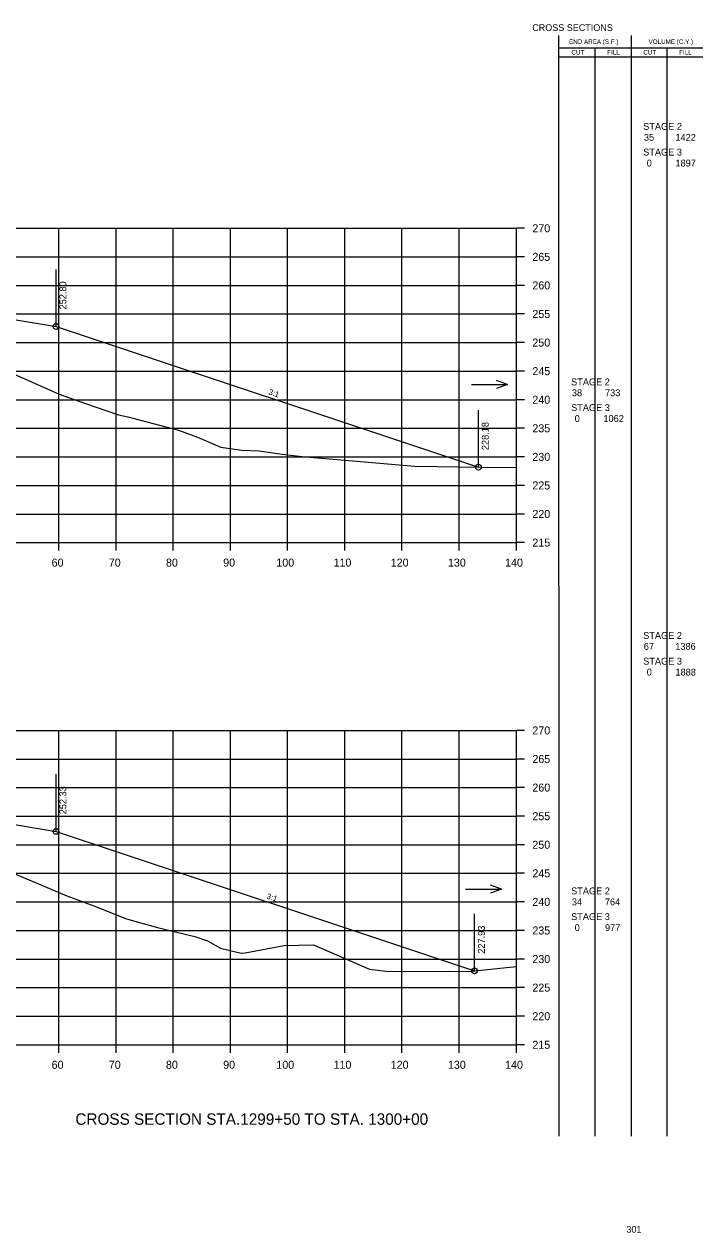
# Model space of a CAD drawing. Extents: x 1342547 to 1344156, y -1532351 to -1517216.
# Drawn here: x 1342756.8 to 1342875.5, y -1519990.5 to -1519779 of the extents above; entities that cross this region are included whole.
import ezdxf

# ---------------------------------------------------------------- set-up
doc = ezdxf.new("R2010")
doc.units = 0
for name, color, linetype in [('Level 2', 7, 'Continuous'), ('R_Axis', 7, 'Continuous'), ('R_Axis Annot', 7, 'Continuous'), ('R_Border Notes', 7, 'Continuous'), ('R_Draft', 7, 'Continuous'), ('R_Exist Surface', 7, 'Continuous'), ('R_Fin Surface', 7, 'Continuous'), ('R_Grid', 7, 'Continuous'), ('R_No Plot', 7, 'Continuous'), ('R_Water', 7, 'Continuous'), ('R_Xsect Elev', 7, 'Continuous'), ('R_Xsect Slope', 7, 'Continuous')]:
    doc.layers.add(name, color=color, linetype=linetype)

msp = doc.modelspace()

# ---------------------------------------------------------------- linework, layer by layer
at = {"layer": 'Level 2'}
for p, q in [((1342850.33, -1519973.55), (1342850.32, -1519780.94)), ((1342862.99, -1519973.55), (1342862.99, -1519780.94)), ((1342850.32, -1519783.1), (1342863.59, -1519783.1)), ((1342850.32, -1519784.66), (1342863.59, -1519784.66)), ((1342856.66, -1519973.55), (1342856.66, -1519783.1)), ((1342863.59, -1519783.1), (1342875.48, -1519783.1)), ((1342863.59, -1519784.66), (1342875.48, -1519784.66)), ((1342869.23, -1519973.55), (1342869.23, -1519783.1))]:
    msp.add_line(p, q, dxfattribs=at)
at = {"layer": 'R_Axis'}
for p, q in [((1342842.87, -1519869.68), (1342842.87, -1519814.68)), ((1342844.27, -1519814.68), (1342842.87, -1519814.68)), ((1342844.27, -1519819.68), (1342842.87, -1519819.68)), ((1342844.27, -1519824.68), (1342842.87, -1519824.68)), ((1342844.27, -1519829.68), (1342842.87, -1519829.68)), ((1342844.27, -1519834.68), (1342842.87, -1519834.68)), ((1342844.27, -1519839.68), (1342842.87, -1519839.68)), ((1342844.27, -1519844.68), (1342842.87, -1519844.68)), ((1342844.27, -1519849.68), (1342842.87, -1519849.68)), ((1342844.27, -1519854.68), (1342842.87, -1519854.68)), ((1342844.27, -1519859.68), (1342842.87, -1519859.68)), ((1342844.27, -1519864.68), (1342842.87, -1519864.68)), ((1342562.87, -1519869.68), (1342842.87, -1519869.68)), ((1342762.87, -1519871.08), (1342762.87, -1519869.68)), ((1342772.87, -1519871.08), (1342772.87, -1519869.68)), ((1342782.87, -1519871.08), (1342782.87, -1519869.68)), ((1342792.87, -1519871.08), (1342792.87, -1519869.68)), ((1342802.87, -1519871.08), (1342802.87, -1519869.68)), ((1342812.87, -1519871.08), (1342812.87, -1519869.68)), ((1342822.87, -1519871.08), (1342822.87, -1519869.68)), ((1342832.87, -1519871.08), (1342832.87, -1519869.68)), ((1342842.87, -1519871.08), (1342842.87, -1519869.68)), ((1342844.27, -1519869.68), (1342842.87, -1519869.68)), ((1342842.87, -1519957.55), (1342842.87, -1519902.55)), ((1342844.27, -1519902.55), (1342842.87, -1519902.55)), ((1342844.27, -1519907.55), (1342842.87, -1519907.55)), ((1342844.27, -1519912.55), (1342842.87, -1519912.55)), ((1342844.27, -1519917.55), (1342842.87, -1519917.55)), ((1342844.27, -1519922.55), (1342842.87, -1519922.55)), ((1342844.27, -1519927.55), (1342842.87, -1519927.55)), ((1342844.27, -1519932.55), (1342842.87, -1519932.55)), ((1342844.27, -1519937.55), (1342842.87, -1519937.55)), ((1342844.27, -1519942.55), (1342842.87, -1519942.55)), ((1342844.27, -1519947.55), (1342842.87, -1519947.55)), ((1342844.27, -1519952.55), (1342842.87, -1519952.55)), ((1342562.87, -1519957.55), (1342842.87, -1519957.55)), ((1342762.87, -1519958.95), (1342762.87, -1519957.55)), ((1342772.87, -1519958.95), (1342772.87, -1519957.55)), ((1342782.87, -1519958.95), (1342782.87, -1519957.55)), ((1342792.87, -1519958.95), (1342792.87, -1519957.55)), ((1342802.87, -1519958.95), (1342802.87, -1519957.55)), ((1342812.87, -1519958.95), (1342812.87, -1519957.55)), ((1342822.87, -1519958.95), (1342822.87, -1519957.55)), ((1342832.87, -1519958.95), (1342832.87, -1519957.55)), ((1342842.87, -1519958.95), (1342842.87, -1519957.55)), ((1342844.27, -1519957.55), (1342842.87, -1519957.55))]:
    msp.add_line(p, q, dxfattribs=at)
at = {"layer": 'R_Exist Surface'}
for points in [[(1342751.98, -1519838.88), (1342761.21, -1519842.93), (1342762.95, -1519843.69), (1342767.55, -1519845.32), (1342773.29, -1519847.32), (1342774.93, -1519847.7), (1342783.78, -1519849.98), (1342787.13, -1519851.22), (1342791.21, -1519852.98), (1342794.86, -1519853.51), (1342797.84, -1519853.63), (1342801.9, -1519854.2), (1342805.39, -1519854.63), (1342808.82, -1519854.93), (1342825.13, -1519856.28), (1342836.75, -1519856.51), (1342842.87, -1519856.54)], [(1342755.17, -1519927.64), (1342764.27, -1519931.46), (1342768.96, -1519933.25), (1342774.69, -1519935.54), (1342780.12, -1519937.04), (1342786.63, -1519938.63), (1342788.88, -1519939.35), (1342791.11, -1519940.63), (1342794.73, -1519941.51), (1342795.46, -1519941.49), (1342802.24, -1519940.19), (1342807.39, -1519940.08), (1342817.2, -1519944.33), (1342820.59, -1519944.74), (1342831.06, -1519944.65), (1342834.5, -1519944.74), (1342841.75, -1519943.95), (1342842.87, -1519943.88)]]:
    msp.add_lwpolyline(points, dxfattribs=at)
at = {"layer": 'R_Fin Surface'}
for points in [[(1342608.07, -1519842.17), (1342618.61, -1519845.68), (1342618.87, -1519845.6), (1342624.08, -1519843.85), (1342636.09, -1519839.85), (1342643.02, -1519837.55), (1342643.37, -1519837.43), (1342650.97, -1519836.17), (1342665.37, -1519833.77), (1342671.37, -1519833.32), (1342673.37, -1519833.17), (1342702.87, -1519830.99), (1342732.37, -1519828.81), (1342734.37, -1519828.66), (1342740.37, -1519828.21), (1342753.3, -1519830.37), (1342762.37, -1519831.88), (1342836.23, -1519856.5)], [(1342608.77, -1519929.82), (1342619.19, -1519933.3), (1342643.37, -1519925.24), (1342652, -1519923.8), (1342665.37, -1519921.57), (1342671.37, -1519921.17), (1342673.37, -1519921.04), (1342702.87, -1519919.06), (1342732.37, -1519917.09), (1342734.37, -1519916.96), (1342740.37, -1519916.55), (1342753.01, -1519918.66), (1342762.37, -1519920.22), (1342835.56, -1519944.62)]]:
    msp.add_lwpolyline(points, dxfattribs=at)
at = {"layer": 'R_Grid'}
for p, q in [((1342562.87, -1519814.68), (1342842.87, -1519814.68)), ((1342762.87, -1519869.68), (1342762.87, -1519814.68)), ((1342772.87, -1519869.68), (1342772.87, -1519814.68)), ((1342782.87, -1519869.68), (1342782.87, -1519814.68)), ((1342792.87, -1519869.68), (1342792.87, -1519814.68)), ((1342802.87, -1519869.68), (1342802.87, -1519814.68)), ((1342812.87, -1519869.68), (1342812.87, -1519814.68)), ((1342822.87, -1519869.68), (1342822.87, -1519814.68)), ((1342832.87, -1519869.68), (1342832.87, -1519814.68)), ((1342842.87, -1519869.68), (1342842.87, -1519814.68)), ((1342562.87, -1519819.68), (1342842.87, -1519819.68)), ((1342562.87, -1519824.68), (1342842.87, -1519824.68)), ((1342562.87, -1519829.68), (1342842.87, -1519829.68)), ((1342562.87, -1519834.68), (1342842.87, -1519834.68)), ((1342562.87, -1519839.68), (1342842.87, -1519839.68)), ((1342562.87, -1519844.68), (1342842.87, -1519844.68)), ((1342562.87, -1519849.68), (1342842.87, -1519849.68)), ((1342562.87, -1519854.68), (1342842.87, -1519854.68)), ((1342562.87, -1519859.68), (1342842.87, -1519859.68)), ((1342562.87, -1519864.68), (1342842.87, -1519864.68)), ((1342562.87, -1519869.68), (1342842.87, -1519869.68)), ((1342562.87, -1519902.55), (1342842.87, -1519902.55)), ((1342762.87, -1519957.55), (1342762.87, -1519902.55)), ((1342772.87, -1519957.55), (1342772.87, -1519902.55)), ((1342782.87, -1519957.55), (1342782.87, -1519902.55)), ((1342792.87, -1519957.55), (1342792.87, -1519902.55)), ((1342802.87, -1519957.55), (1342802.87, -1519902.55)), ((1342812.87, -1519957.55), (1342812.87, -1519902.55)), ((1342822.87, -1519957.55), (1342822.87, -1519902.55)), ((1342832.87, -1519957.55), (1342832.87, -1519902.55)), ((1342842.87, -1519957.55), (1342842.87, -1519902.55)), ((1342562.87, -1519907.55), (1342842.87, -1519907.55)), ((1342562.87, -1519912.55), (1342842.87, -1519912.55)), ((1342562.87, -1519917.55), (1342842.87, -1519917.55)), ((1342562.87, -1519922.55), (1342842.87, -1519922.55)), ((1342562.87, -1519927.55), (1342842.87, -1519927.55)), ((1342562.87, -1519932.55), (1342842.87, -1519932.55)), ((1342562.87, -1519937.55), (1342842.87, -1519937.55)), ((1342562.87, -1519942.55), (1342842.87, -1519942.55)), ((1342562.87, -1519947.55), (1342842.87, -1519947.55)), ((1342562.87, -1519952.55), (1342842.87, -1519952.55)), ((1342562.87, -1519957.55), (1342842.87, -1519957.55))]:
    msp.add_line(p, q, dxfattribs=at)
at = {"layer": 'R_No Plot'}
for centre in [(1342762.37, -1519831.88), (1342836.23, -1519856.5), (1342762.37, -1519920.22), (1342835.56, -1519944.62)]:
    msp.add_circle(centre, 0.5, dxfattribs=at)
at = {"layer": 'R_Water'}
for p, q in [((1342841.34, -1519842.02), (1342839.41, -1519841.32)), ((1342835.05, -1519842.02), (1342841.34, -1519842.02)), ((1342841.34, -1519842.02), (1342839.41, -1519842.72)), ((1342833.99, -1519930.35), (1342840.27, -1519930.35)), ((1342840.27, -1519930.35), (1342838.35, -1519929.65)), ((1342840.27, -1519930.35), (1342838.35, -1519931.05))]:
    msp.add_line(p, q, dxfattribs=at)
at = {"layer": 'R_Xsect Elev'}
for p, q in [((1342762.37, -1519831.88), (1342762.37, -1519821.88)), ((1342836.23, -1519856.5), (1342836.23, -1519846.5)), ((1342762.37, -1519920.22), (1342762.37, -1519910.22)), ((1342835.56, -1519944.62), (1342835.56, -1519934.62))]:
    msp.add_line(p, q, dxfattribs=at)

# ---------------------------------------------------------------- texts
at = {"layer": 'Level 2'}
for s, height, p in [('END AREA (S.F.)', 0.7937, (1342852.08, -1519782.42)), ('VOLUME (C.Y.)', 0.7937, (1342865.99, -1519782.42)), ('CUT', 0.794, (1342852.5, -1519784.28)), ('FILL', 0.794, (1342858.76, -1519784.28)), ('CUT', 0.794, (1342865.07, -1519784.28)), ('FILL', 0.794, (1342871.33, -1519784.28)), (' STAGE 2 ', 1.2, (1342864.6, -1519797.45)), ('35', 1.2, (1342865.18, -1519799.37)), ('1422', 1.2, (1342870.69, -1519799.37)), (' STAGE 3 ', 1.2, (1342864.6, -1519801.95)), ('0', 1.2, (1342865.67, -1519803.87)), ('1897', 1.2, (1342870.69, -1519803.87)), (' STAGE 2 ', 1.2, (1342852, -1519842.16)), ('38', 1.2, (1342852.58, -1519844.07)), ('733', 1.2, (1342858.37, -1519844.07)), (' STAGE 3 ', 1.2, (1342852, -1519846.66)), ('0', 1.2, (1342853.07, -1519848.57)), ('1062', 1.2, (1342858.1, -1519848.57)), (' STAGE 2 ', 1.2, (1342864.6, -1519886.53)), ('67', 1.2, (1342865.16, -1519888.44)), ('1386', 1.2, (1342870.66, -1519888.44)), (' STAGE 3 ', 1.2, (1342864.6, -1519891.03)), ('0', 1.2, (1342865.67, -1519892.94)), ('1888', 1.2, (1342870.69, -1519892.94)), (' STAGE 2 ', 1.2, (1342852, -1519931.23)), ('34', 1.2, (1342852.58, -1519933.15)), ('764', 1.2, (1342858.35, -1519933.15)), (' STAGE 3 ', 1.2, (1342852, -1519935.73)), ('0', 1.2, (1342853.07, -1519937.65)), ('977', 1.2, (1342858.37, -1519937.65))]:
    msp.add_text(s, height=height, dxfattribs=at).set_placement(p)
at = {"layer": 'R_Axis Annot'}
for s, p in [('270', (1342845.67, -1519815.38)), ('265', (1342845.67, -1519820.38)), ('260', (1342845.67, -1519825.38)), ('255', (1342845.67, -1519830.38)), ('250', (1342845.67, -1519835.38)), ('245', (1342845.67, -1519840.38)), ('240', (1342845.67, -1519845.38)), ('235', (1342845.67, -1519850.38)), ('230', (1342845.67, -1519855.38)), ('225', (1342845.67, -1519860.38)), ('220', (1342845.67, -1519865.38)), ('215', (1342845.67, -1519870.38)), ('60', (1342761.6, -1519873.88)), ('70', (1342771.6, -1519873.88)), ('80', (1342781.6, -1519873.88)), ('90', (1342791.6, -1519873.88)), ('100', (1342800.9, -1519873.88)), ('110', (1342810.9, -1519873.88)), ('120', (1342820.9, -1519873.88)), ('130', (1342830.9, -1519873.88)), ('140', (1342840.9, -1519873.88)), ('270', (1342845.67, -1519903.25)), ('265', (1342845.67, -1519908.25)), ('260', (1342845.67, -1519913.25)), ('255', (1342845.67, -1519918.25)), ('250', (1342845.67, -1519923.25)), ('245', (1342845.67, -1519928.25)), ('240', (1342845.67, -1519933.25)), ('235', (1342845.67, -1519938.25)), ('230', (1342845.67, -1519943.25)), ('225', (1342845.67, -1519948.25)), ('220', (1342845.67, -1519953.25)), ('215', (1342845.67, -1519958.25)), ('60', (1342761.6, -1519961.75)), ('70', (1342771.6, -1519961.75)), ('80', (1342781.6, -1519961.75)), ('90', (1342791.6, -1519961.75)), ('100', (1342800.9, -1519961.75)), ('110', (1342810.9, -1519961.75)), ('120', (1342820.9, -1519961.75)), ('130', (1342830.9, -1519961.75)), ('140', (1342840.9, -1519961.75))]:
    msp.add_text(s, height=1.4, dxfattribs=at).set_placement(p)
at = {"layer": 'R_Border Notes'}
for s, height, p in [('CROSS SECTIONS', 1.1775, (1342845.65, -1519780.16)), ('301', 1.178, (1342862.11, -1519990.44))]:
    msp.add_text(s, height=height, dxfattribs=at).set_placement(p)
at = {"layer": 'R_Draft'}
msp.add_text('CROSS SECTION STA.1299+50 TO STA. 1300+00', height=2, dxfattribs=at).set_placement((1342765.76, -1519971.55))
at = {"layer": 'R_Xsect Elev'}
for s, p in [('252.80', (1342764.17, -1519828.88)), ('228.18', (1342838.03, -1519853.5)), ('252.33', (1342764.17, -1519917.22)), ('227.93', (1342837.36, -1519941.62))]:
    msp.add_text(s, height=1.2, rotation=90, dxfattribs=at).set_placement(p)
at = {"layer": 'R_Xsect Slope'}
for p in [(1342799.45, -1519843.72), (1342799.12, -1519931.95)]:
    msp.add_text('3:1', height=1, rotation=341.5651, dxfattribs=at).set_placement(p)

doc.saveas('drawing.dxf')
